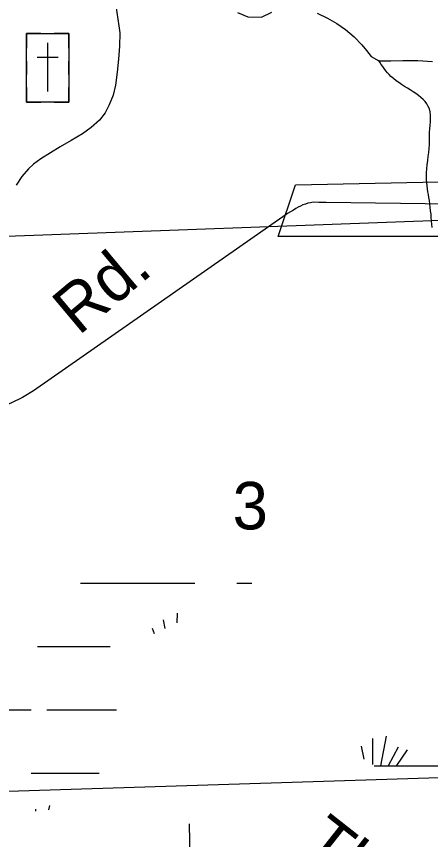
# Model space of a CAD drawing. Extents: x 2480962 to 2688785, y 277103 to 599240.
# Drawn here: x 2565234 to 2569158, y 491360 to 499162 of the extents above; entities that cross this region are included whole.
import ezdxf

# ---------------------------------------------------------------- set-up
doc = ezdxf.new("R2010")
doc.units = 0
for name, color, linetype in [('Culture', 7, 'Continuous'), ('Level 31', 7, 'Continuous'), ('Local Roads Improved', 7, 'Continuous'), ('Local Roads Paved', 7, 'Continuous'), ('Local Roads Related Text', 7, 'Continuous'), ('Narrow River Creek and Branch and Slough', 7, 'Continuous'), ('Section Lines', 7, 'Continuous'), ('Section Numbers', 7, 'Continuous'), ('Swamps', 7, 'Continuous'), ('Township and Range lines', 7, 'Continuous')]:
    doc.layers.add(name, color=color, linetype=linetype)

msp = doc.modelspace()

# ---------------------------------------------------------------- linework, layer by layer
at = {"layer": 'Culture'}
for p, q in [((2565328.922, 498999.93), (2565328.922, 498862.43)), ((2565466.422, 498999.93), (2565328.922, 498999.93)), ((2565728.922, 498999.93), (2565591.422, 498999.93)), ((2565728.922, 498862.43), (2565728.922, 498999.93)), ((2565528.922, 498912.43), (2565528.922, 498449.93)), ((2565328.922, 498737.43), (2565328.922, 498612.43)), ((2565428.922, 498774.93), (2565628.922, 498774.93)), ((2565728.922, 498612.43), (2565728.922, 498737.43)), ((2565328.922, 498487.43), (2565328.922, 498349.93)), ((2565728.922, 498349.93), (2565728.922, 498487.43)), ((2565328.922, 498349.93), (2565466.422, 498349.93)), ((2565591.422, 498349.93), (2565728.922, 498349.93))]:
    msp.add_line(p, q, dxfattribs=at)
msp.add_lwpolyline([(2565328.922, 498999.93), (2565728.922, 498999.93), (2565728.922, 498349.93), (2565328.922, 498349.93)], close=True, dxfattribs=at)
at = {"layer": 'Level 31'}
msp.add_lwpolyline([(2567878.804, 497564.913), (2583269.54, 497890.049), (2588651.772, 498076.716), (2593007.335, 498076.716), (2593007.335, 497641.16), (2569928.45, 497078.024), (2567713.89, 497078.024)], close=True, dxfattribs=at)
at = {"layer": 'Local Roads Improved'}
for p, q in [((2571261.572, 497352.328), (2568167.376, 497400.245)), ((2567788.521, 497284.314), (2565396.593, 495614.684)), ((2566890.83, 490773.226), (2566873.584, 491507.39))]:
    msp.add_line(p, q, dxfattribs=at)
for points in [[(2567859.767, 497327.48), (2567801.647, 497293.238), (2567788.521, 497284.314)], [(2568167.376, 497400.245), (2568099.964, 497397.759), (2568045.74, 497401.265)], [(2565396.593, 495614.684), (2565291.486, 495549.221), (2565180.112, 495495.101), (2565063.691, 495452.921), (2564943.499, 495423.141), (2564820.852, 495406.087), (2564725.782, 495401.752)]]:
    msp.add_lwpolyline(points, dxfattribs=at)
at = {"layer": 'Local Roads Paved'}
msp.add_arc((2568104.917, 496980.846), 424.563, 98.0120963, 125.2691242, dxfattribs=at)
at = {"layer": 'Narrow River Creek and Branch and Slough'}
for points in [[(2566175.006, 499261.776), (2566194.445, 499137.878), (2566204.79, 499072.164), (2566212.496, 499006.251), (2566211.513, 498882.24), (2566200.789, 498758.006), (2566189.363, 498633.56), (2566173.234, 498509.49), (2566149.463, 498415.171), (2566112.925, 498323.739), (2566073.131, 498247.437), (2566020.216, 498179.652), (2565942.89, 498109.401), (2565858.567, 498050.212), (2565753.922, 497987.662), (2565649.285, 497925.23), (2565557.428, 497868.956), (2565466.241, 497811.254), (2565396.84, 497760.869), (2565348.532, 497717.901), (2565284.268, 497645.599), (2565232.573, 497564.47)], [(2567328.668, 499200.434), (2567425.314, 499159.046), (2567557.47, 499156.041), (2567654.418, 499203.547)], [(2568084.417, 499193.106), (2568181.182, 499145.658), (2568268.781, 499094.858), (2568352.079, 499037.77), (2568432.687, 498967.842), (2568507.745, 498892.677), (2568550.148, 498838.305), (2568594.118, 498783.335), (2568668.781, 498742.399), (2568782.361, 498743.027), (2568895.938, 498746.306), (2569036.117, 498746.231), (2569176.186, 498735.292)]]:
    msp.add_lwpolyline(points, dxfattribs=at)
msp.add_spline([(2569172.998, 497160.926), (2569146.582, 497417.287), (2569118.604, 497641.266), (2569146.582, 497949.237), (2569146.582, 498033.229), (2569146.582, 498285.205), (2568782.87, 498593.176), (2568663.998, 498748.54)], degree=3, dxfattribs=at)
at = {"layer": 'Section Lines'}
msp.add_line((2564877.638, 491811.023), (2570187.202, 491976.982), dxfattribs=at)
at = {"layer": 'Swamps'}
for p, q in [((2568850.534, 492234.078), (2568756.529, 492059.491)), ((2568935.11, 492209.915), (2568835.792, 492060.935))]:
    msp.add_line(p, q, dxfattribs=at)
for points in [[(2565839.467, 493788.915), (2566922.761, 493788.932)], [(2567322.76, 493788.938), (2567464.151, 493788.941)], [(2566756.517, 493413.422), (2566761.513, 493505.036)], [(2566642.37, 493358.986), (2566627.023, 493443.392)], [(2566541.761, 493311.008), (2566522.731, 493360.964)], [(2565431.986, 493188.91), (2566122.77, 493188.921)], [(2565024.506, 492588.906), (2565372.779, 492588.911)], [(2565522.779, 492588.914), (2566180.528, 492588.924)], [(2568738.69, 492339.378), (2568682.856, 492060.195)], [(2568608.889, 492318.65), (2568608.892, 492069.718)], [(2568500.149, 492246.155), (2568524.95, 492122.16)], [(2568624.307, 492060.089), (2570117.943, 492060.113)], [(2565372.787, 491988.913), (2566017.266, 491988.923)], [(2565413.737, 491647.477), (2565413.737, 491629.004)], [(2565546.641, 491683.725), (2565538.371, 491642.371)]]:
    msp.add_lwpolyline(points, dxfattribs=at)
at = {"layer": 'Township and Range lines'}
msp.add_line((2564798.395, 497066.644), (2570084.274, 497263.708), dxfattribs=at)

# ---------------------------------------------------------------- texts
at = {"layer": 'Local Roads Related Text'}
for s, rotation, p in [('  Rd.', 40, (2565567.057, 495915.564)), ('Thomas', 321.7644556, (2567920.455, 491266.132))]:
    msp.add_text(s, height=450, rotation=rotation, dxfattribs=at).set_placement(p)
at = {"layer": 'Section Numbers'}
msp.add_text('3', height=450, rotation=359.9794, dxfattribs=at).set_placement((2567282.132, 494300.141))

doc.saveas('drawing.dxf')
